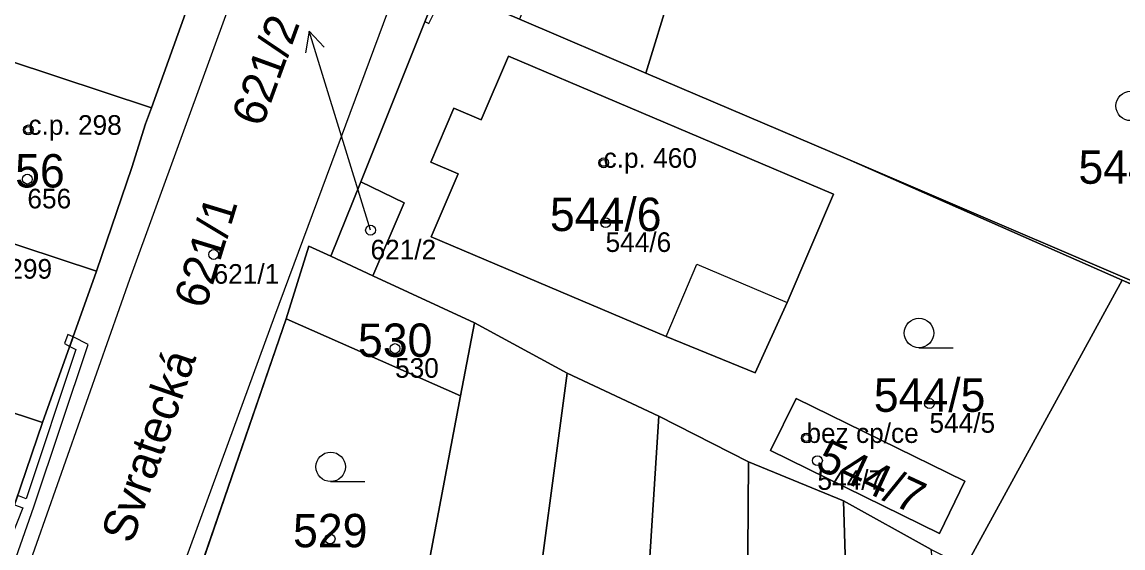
# Model space of a CAD drawing. Extents: x -603967 to -594699, y -1179315 to -1165625.
# Drawn here: x -598473.6 to -598417.5, y -1172425.8 to -1172399 of the extents above; entities that cross this region are included whole.
import ezdxf

# ---------------------------------------------------------------- set-up
doc = ezdxf.new("R2010")
doc.units = 0
for name, color, linetype in [('Definiční body', 7, 'Continuous'), ('Hranice parcel', 7, 'Continuous'), ('Parcelní čísla', 7, 'Continuous'), ('Polygon budovy', 7, 'Continuous'), ('Polygon parcely', 7, 'Continuous'), ('Pop  PČ popisy', 7, 'Continuous'), ('Vnitřní kresba', 7, 'Continuous'), ('Věcná břemena k části', 7, 'Continuous'), ('Značky budov', 7, 'Continuous'), ('Značky kultur', 7, 'Continuous')]:
    doc.layers.add(name, color=color, linetype=linetype)

msp = doc.modelspace()

# ---------------------------------------------------------------- linework, layer by layer
at = {"layer": 'Definiční body'}
for centre in [(-598473.26, -1172404.51994), (-598443.94, -1172406.19994), (-598473.31, -1172407.02994), (-598443.84, -1172409.24994), (-598455.82, -1172409.62994), (-598463.82, -1172410.86994), (-598454.57, -1172415.65994), (-598427.33, -1172418.45994), (-598433.6, -1172420.21994), (-598433.04, -1172421.36994), (-598457.88, -1172425.35994)]:
    msp.add_circle(centre, 0.25, dxfattribs=at)
at = {"layer": 'Hranice parcel'}
for p, q in [((-598452.31, -1172397.13), (-598456.32, -1172407.16)), ((-598441.79, -1172401.63), (-598431.49, -1172406.01)), ((-598431.49, -1172406.01), (-598393.03, -1172422.48)), ((-598431.49, -1172406.01), (-598417.51, -1172412.17)), ((-598457.84, -1172410.96), (-598456.32, -1172407.16)), ((-598455.71, -1172411.95), (-598457.84, -1172410.96)), ((-598472.54, -1172419.43), (-598469.78, -1172411.72)), ((-598455.71, -1172411.95), (-598450.52, -1172414.35)), ((-598417.51, -1172412.17), (-598425.49, -1172426.77)), ((-598393.21, -1172422.89), (-598417.51, -1172412.17)), ((-598460.12, -1172414.14), (-598464.98, -1172428.24)), ((-598451.23, -1172418.07), (-598460.12, -1172414.14)), ((-598450.52, -1172414.35), (-598451.23, -1172418.07)), ((-598445.79, -1172416.91), (-598450.52, -1172414.35)), ((-598441.13, -1172419.1), (-598445.79, -1172416.91)), ((-598452.83, -1172426.51), (-598451.23, -1172418.07)), ((-598442.03, -1172433.18), (-598441.13, -1172419.1)), ((-598436.56, -1172421.43), (-598441.13, -1172419.1)), ((-598474.47, -1172425.11), (-598472.54, -1172419.43)), ((-598431.71, -1172423.42), (-598436.56, -1172421.43)), ((-598427.24, -1172425.9), (-598431.71, -1172423.42))]:
    msp.add_line(p, q, dxfattribs=at)
for points in [[(-598462.73, -1172391.11), (-598465.01, -1172397.9), (-598466.99, -1172403.4)], [(-598428.4, -1172390.7), (-598430.08, -1172396.13), (-598436.67, -1172394.13), (-598437.93, -1172398.26), (-598439.24, -1172397.86), (-598440.51, -1172397.47), (-598441.79, -1172401.63)], [(-598452.31, -1172397.13), (-598448.23, -1172398.88), (-598441.79, -1172401.63)], [(-598482.88, -1172399.06), (-598479.81, -1172400.08), (-598479.37, -1172400.22), (-598476.97, -1172401.02), (-598476.71, -1172400.19), (-598466.99, -1172403.4)], [(-598452.73, -1172409.97), (-598451.36, -1172406.76), (-598452.75, -1172406.17), (-598451.57, -1172403.41), (-598450.18, -1172404.01), (-598448.79, -1172400.77), (-598432.22, -1172407.79), (-598434.58, -1172413.31), (-598436.21, -1172416.89), (-598440.75, -1172415.05), (-598452.73, -1172409.97)], [(-598466.99, -1172403.4), (-598467.29, -1172404.22), (-598467.98, -1172406.44), (-598469.78, -1172411.72)], [(-598469.78, -1172411.72), (-598479.37, -1172408.56), (-598484.75, -1172406.79), (-598492.26, -1172404.44)], [(-598456.32, -1172407.16), (-598454.1, -1172408.23), (-598455.71, -1172411.95)], [(-598460.12, -1172414.14), (-598458.96, -1172410.45), (-598457.84, -1172410.96)], [(-598472.54, -1172419.43), (-598486.57, -1172414.8), (-598489.06, -1172413.98)], [(-598448.46, -1172436.77), (-598448.09, -1172434), (-598447.68, -1172431.04), (-598445.79, -1172416.91)], [(-598426.81, -1172425.08), (-598435.43, -1172420.86), (-598434.13, -1172418.2), (-598425.52, -1172422.42), (-598426.81, -1172425.08)], [(-598439.11, -1172459.08), (-598437.53, -1172451.6), (-598436.88, -1172448.31), (-598436.83, -1172445.49), (-598436.71, -1172438.7), (-598436.67, -1172436.77), (-598436.64, -1172432.92), (-598436.56, -1172421.43)], [(-598431.3, -1172436.64), (-598431.32, -1172436.06), (-598431.71, -1172423.42)]]:
    msp.add_lwpolyline(points, dxfattribs=at)
at = {"layer": 'Polygon budovy'}
for points in [[(-598441.79, -1172401.63), (-598440.51, -1172397.47), (-598439.24, -1172397.86), (-598437.96, -1172393.7), (-598436.67, -1172394.13), (-598430.08, -1172396.13), (-598428.4, -1172390.7), (-598434.41, -1172388.02), (-598436.62, -1172387.04), (-598444.94, -1172383.9), (-598449.11, -1172394.21), (-598446.73, -1172395.17), (-598448.23, -1172398.88)], [(-598466.99, -1172403.4), (-598476.71, -1172400.19), (-598476.97, -1172401.02), (-598479.37, -1172400.22), (-598480.33, -1172403.13), (-598477.88, -1172403.91), (-598479.37, -1172408.56), (-598469.78, -1172411.72), (-598467.98, -1172406.44), (-598467.29, -1172404.22)], [(-598452.75, -1172406.17), (-598451.36, -1172406.76), (-598452.73, -1172409.97), (-598440.75, -1172415.05), (-598439.19, -1172411.36), (-598434.58, -1172413.31), (-598432.22, -1172407.79), (-598448.79, -1172400.77), (-598450.18, -1172404.01), (-598451.57, -1172403.41)], [(-598498.54, -1172408.64), (-598498.75, -1172412.83), (-598496.53, -1172412.97), (-598491.67, -1172413.28), (-598490.92, -1172413.48), (-598489.06, -1172413.98), (-598488.64, -1172412.09), (-598490.19, -1172411.74), (-598489.6, -1172409.16), (-598482.71, -1172410.76), (-598483.89, -1172414.3), (-598486.2, -1172413.52), (-598486.57, -1172414.8), (-598472.54, -1172419.43), (-598469.78, -1172411.72), (-598479.37, -1172408.56), (-598484.75, -1172406.79), (-598492.26, -1172404.44), (-598492.3, -1172407.51), (-598494.37, -1172406.81), (-598494.47, -1172408.84)], [(-598486.57, -1172414.8), (-598489.06, -1172413.98), (-598490.4, -1172417.86), (-598484.36, -1172419.85), (-598485.03, -1172421.64), (-598474.47, -1172425.11), (-598472.54, -1172419.43)], [(-598435.43, -1172420.86), (-598426.81, -1172425.08), (-598425.52, -1172422.42), (-598434.13, -1172418.2)]]:
    msp.add_lwpolyline(points, close=True, dxfattribs=at)
at = {"layer": 'Polygon parcely'}
for points in [[(-598458.22, -1172377.78), (-598460.53, -1172384.65), (-598461.96, -1172388.84), (-598462.73, -1172391.11), (-598465.01, -1172397.9), (-598466.99, -1172403.4), (-598467.29, -1172404.22)], [(-598474.96, -1172456.99), (-598473.03, -1172451.54), (-598472.75, -1172450.73), (-598469.81, -1172442.23), (-598464.98, -1172428.24), (-598460.12, -1172414.14), (-598458.96, -1172410.45), (-598457.84, -1172410.96), (-598456.32, -1172407.16), (-598452.31, -1172397.13)], [(-598467.29, -1172404.22), (-598467.98, -1172406.44), (-598469.78, -1172411.72), (-598472.54, -1172419.43), (-598474.47, -1172425.11), (-598476.35, -1172430.86), (-598478.05, -1172435.57), (-598479.65, -1172440.31), (-598482.19, -1172447.63), (-598485.4, -1172457.62), (-598487.14, -1172462.69), (-598489.97, -1172475.04)]]:
    msp.add_lwpolyline(points, dxfattribs=at)
for points in [[(-598482.88, -1172399.06), (-598479.81, -1172400.08), (-598479.37, -1172400.22), (-598476.97, -1172401.02), (-598476.71, -1172400.19), (-598466.99, -1172403.4), (-598465.01, -1172397.9), (-598462.73, -1172391.11), (-598478.87, -1172385.5), (-598481.71, -1172384.51), (-598485.1, -1172384.33), (-598485.51, -1172387.82), (-598486.63, -1172387.69), (-598487.93, -1172397.82), (-598486.21, -1172397.96), (-598486.01, -1172398.03)], [(-598448.16, -1172386.78), (-598452.31, -1172397.13), (-598448.23, -1172398.88), (-598441.79, -1172401.63), (-598440.51, -1172397.47), (-598439.24, -1172397.86), (-598437.93, -1172398.26), (-598436.67, -1172394.13), (-598430.08, -1172396.13), (-598428.4, -1172390.7), (-598434.41, -1172388.02), (-598436.62, -1172387.04), (-598444.94, -1172383.9)], [(-598391.21, -1172418.19), (-598398.65, -1172414.95), (-598395.61, -1172408.45), (-598400.68, -1172405.83), (-598413.93, -1172398.43), (-598417.37, -1172396.14), (-598421.56, -1172393.79), (-598424.88, -1172392.27), (-598425.34, -1172392.06), (-598428.4, -1172390.7), (-598430.08, -1172396.13), (-598436.67, -1172394.13), (-598437.93, -1172398.26), (-598439.24, -1172397.86), (-598440.51, -1172397.47), (-598441.79, -1172401.63), (-598431.49, -1172406.01), (-598393.03, -1172422.48)], [(-598456.32, -1172407.16), (-598454.1, -1172408.23), (-598455.71, -1172411.95), (-598450.52, -1172414.35), (-598445.79, -1172416.91), (-598441.13, -1172419.1), (-598436.56, -1172421.43), (-598431.71, -1172423.42), (-598427.24, -1172425.9), (-598425.49, -1172426.77), (-598417.51, -1172412.17), (-598431.49, -1172406.01), (-598441.79, -1172401.63), (-598448.23, -1172398.88), (-598452.31, -1172397.13)], [(-598487.93, -1172397.82), (-598491.12, -1172397.56), (-598492.21, -1172404.14), (-598492.26, -1172404.44), (-598484.75, -1172406.79), (-598479.37, -1172408.56), (-598469.78, -1172411.72), (-598467.98, -1172406.44), (-598467.29, -1172404.22), (-598466.99, -1172403.4), (-598476.71, -1172400.19), (-598476.97, -1172401.02), (-598479.37, -1172400.22), (-598479.81, -1172400.08), (-598482.88, -1172399.06), (-598486.01, -1172398.03), (-598486.21, -1172397.96)], [(-598452.73, -1172409.97), (-598440.75, -1172415.05), (-598436.21, -1172416.89), (-598434.58, -1172413.31), (-598432.22, -1172407.79), (-598448.79, -1172400.77), (-598450.18, -1172404.01), (-598451.57, -1172403.41), (-598452.75, -1172406.17), (-598451.36, -1172406.76)], [(-598452.73, -1172409.97), (-598451.36, -1172406.76), (-598452.75, -1172406.17), (-598451.57, -1172403.41), (-598450.18, -1172404.01), (-598448.79, -1172400.77), (-598432.22, -1172407.79), (-598434.58, -1172413.31), (-598436.21, -1172416.89), (-598440.75, -1172415.05)], [(-598479.37, -1172408.56), (-598484.75, -1172406.79), (-598492.26, -1172404.44), (-598494.24, -1172404.09), (-598499.46, -1172403.91), (-598498.54, -1172408.64), (-598498.75, -1172412.83), (-598496.53, -1172412.97), (-598491.67, -1172413.28), (-598490.92, -1172413.48), (-598489.06, -1172413.98), (-598486.57, -1172414.8), (-598472.54, -1172419.43), (-598469.78, -1172411.72)], [(-598393.03, -1172422.48), (-598431.49, -1172406.01), (-598417.51, -1172412.17), (-598393.21, -1172422.89)], [(-598455.71, -1172411.95), (-598454.1, -1172408.23), (-598456.32, -1172407.16), (-598457.84, -1172410.96)], [(-598455.71, -1172411.95), (-598457.84, -1172410.96), (-598458.96, -1172410.45), (-598460.12, -1172414.14), (-598451.23, -1172418.07), (-598450.52, -1172414.35)], [(-598408.97, -1172434.32), (-598406.21, -1172432.82), (-598402.16, -1172430.6), (-598399.14, -1172428.09), (-598397.17, -1172426.34), (-598395.1, -1172427.36), (-598393.21, -1172422.89), (-598417.51, -1172412.17), (-598425.49, -1172426.77), (-598422.45, -1172428.48), (-598417.43, -1172430.5)], [(-598490.92, -1172413.48), (-598491.67, -1172413.28), (-598496.53, -1172412.97), (-598498.21, -1172418.68), (-598493.39, -1172418.96), (-598485.03, -1172421.64), (-598474.47, -1172425.11), (-598472.54, -1172419.43), (-598486.57, -1172414.8), (-598489.06, -1172413.98)], [(-598452.83, -1172426.51), (-598451.23, -1172418.07), (-598460.12, -1172414.14), (-598464.98, -1172428.24), (-598460.25, -1172429.41), (-598458.74, -1172429.68), (-598458.89, -1172430.55), (-598456.31, -1172431.02), (-598456.05, -1172429.6), (-598453.54, -1172430.05)], [(-598450.52, -1172414.35), (-598451.23, -1172418.07), (-598452.83, -1172426.51), (-598453.54, -1172430.05), (-598458.45, -1172454.31), (-598452.04, -1172455.85), (-598450.29, -1172448.49), (-598450.09, -1172447.22), (-598450.06, -1172447.03), (-598448.48, -1172436.87), (-598448.46, -1172436.77), (-598448.09, -1172434), (-598447.68, -1172431.04), (-598445.79, -1172416.91)], [(-598442.03, -1172433.18), (-598441.13, -1172419.1), (-598445.79, -1172416.91), (-598447.68, -1172431.04), (-598448.09, -1172434), (-598448.46, -1172436.77), (-598448.48, -1172436.87), (-598450.06, -1172447.03), (-598450.09, -1172447.22), (-598450.29, -1172448.49), (-598452.04, -1172455.85), (-598445.65, -1172457.49), (-598443.72, -1172449.51), (-598443.02, -1172442.69), (-598442.55, -1172438.17)], [(-598426.81, -1172425.08), (-598435.43, -1172420.86), (-598434.13, -1172418.2), (-598425.52, -1172422.42)], [(-598426.81, -1172425.08), (-598425.52, -1172422.42), (-598434.13, -1172418.2), (-598435.43, -1172420.86)], [(-598436.88, -1172448.31), (-598436.83, -1172445.49), (-598436.71, -1172438.7), (-598436.67, -1172436.77), (-598436.64, -1172432.92), (-598436.56, -1172421.43), (-598441.13, -1172419.1), (-598442.03, -1172433.18), (-598442.55, -1172438.17), (-598443.02, -1172442.69), (-598443.72, -1172449.51), (-598445.65, -1172457.49), (-598439.11, -1172459.08), (-598437.53, -1172451.6)], [(-598431.71, -1172423.42), (-598436.56, -1172421.43), (-598436.64, -1172432.92), (-598436.67, -1172436.77), (-598436.71, -1172438.7), (-598436.83, -1172445.49), (-598436.88, -1172448.31), (-598437.53, -1172451.6), (-598439.11, -1172459.08), (-598432.7, -1172460.63), (-598430.53, -1172451.67), (-598430.65, -1172447.77), (-598430.88, -1172443.67), (-598431.12, -1172439.4), (-598431.3, -1172436.64), (-598431.32, -1172436.06)], [(-598425.07, -1172443.03), (-598427.24, -1172425.9), (-598431.71, -1172423.42), (-598431.32, -1172436.06), (-598431.3, -1172436.64), (-598431.12, -1172439.4), (-598430.88, -1172443.67), (-598430.65, -1172447.77), (-598430.53, -1172451.67), (-598432.7, -1172460.63), (-598426.28, -1172462.23), (-598424.13, -1172452.75)]]:
    msp.add_lwpolyline(points, close=True, dxfattribs=at)
at = {"layer": 'Pop  PČ popisy'}
for p, q in [((-598458.947, -1172399.49), (-598459.133, -1172400.594)), ((-598458.07, -1172402.36), (-598458.947, -1172399.49)), ((-598458.947, -1172399.49), (-598458.176, -1172400.301)), ((-598455.82, -1172409.63), (-598458.07, -1172402.36))]:
    msp.add_line(p, q, dxfattribs=at)
at = {"layer": 'Vnitřní kresba'}
for p, q in [((-598458.24, -1172385.04), (-598468.11, -1172412.14)), ((-598460.7, -1172413.99), (-598450.43, -1172386.39)), ((-598440.75, -1172415.05), (-598439.19, -1172411.36)), ((-598439.19, -1172411.36), (-598434.58, -1172413.31)), ((-598468.11, -1172412.14), (-598480.77, -1172448.13)), ((-598471.44, -1172443.31), (-598460.7, -1172413.99))]:
    msp.add_line(p, q, dxfattribs=at)
at = {"layer": 'Věcná břemena k části'}
for points in [[(-598452.31, -1172397.13), (-598453.06, -1172398.99), (-598452.84, -1172399.1), (-598451.94, -1172397.29)], [(-598470.98, -1172415.07), (-598471.15, -1172415.55), (-598470.84, -1172415.71), (-598473.37, -1172423.31), (-598473.8, -1172423.15), (-598473.96, -1172423.62), (-598473.55, -1172423.78), (-598474.7, -1172426.69), (-598474.95, -1172426.58), (-598475.11, -1172427.06), (-598474.87, -1172427.17), (-598475.67, -1172429.88), (-598475.26, -1172431.27), (-598474.78, -1172431.13), (-598475.15, -1172429.88), (-598472.99, -1172423.73), (-598470.22, -1172415.45)], [(-598471.25, -1172414.94), (-598471.42, -1172415.41), (-598471.15, -1172415.55), (-598470.98, -1172415.07)]]:
    msp.add_lwpolyline(points, close=True, dxfattribs=at)
at = {"layer": 'Značky budov'}
for centre in [(-598473.2668, -1172404.51916), (-598443.9468, -1172406.19916), (-598433.6068, -1172420.21916)]:
    msp.add_circle(centre, 0.175, dxfattribs=at)
at = {"layer": 'Značky kultur'}
for p, q in [((-598427.863, -1172415.62), (-598426.113, -1172415.62)), ((-598457.853, -1172422.44), (-598456.103, -1172422.44))]:
    msp.add_line(p, q, dxfattribs=at)
for centre in [(-598417.07286, -1172403.29981), (-598427.86286, -1172414.86981), (-598457.85286, -1172421.68981)]:
    msp.add_circle(centre, 0.75, dxfattribs=at)

# ---------------------------------------------------------------- texts
at = {"layer": 'Definiční body'}
for s, p in [('c.p. 298', (-598473.26, -1172404.77)), ('c.p. 460', (-598443.94, -1172406.45)), ('656', (-598473.31, -1172408.519)), ('621/2', (-598455.82, -1172411.119)), ('544/6', (-598443.84, -1172410.739)), ('c.p. 299', (-598476.81, -1172412.1)), ('621/1', (-598463.82, -1172412.359)), ('530', (-598454.57, -1172417.149)), ('544/5', (-598427.33, -1172419.949)), ('bez cp/ce', (-598433.6, -1172420.47)), ('544/7', (-598433.04, -1172422.859))]:
    msp.add_text(s, height=0.999996, dxfattribs=at).set_placement(p)
at = {"layer": 'Parcelní čísla'}
for s, rotation, p in [('621/2', 70, (-598461.35, -1172404.435)), ('621/1', 73, (-598464.242, -1172413.706)), ('544/7', 335, (-598433.219, -1172421.755))]:
    msp.add_text(s, height=1.699998, rotation=rotation, dxfattribs=at).set_placement(p)
for s, p in [('544/1', (-598419.736, -1172407.265)), ('656', (-598475.2, -1172407.455)), ('544/6', (-598446.676, -1172409.675)), ('530', (-598456.46, -1172416.085)), ('544/5', (-598430.166, -1172418.885)), ('529', (-598459.77, -1172425.785))]:
    msp.add_text(s, height=1.699998, dxfattribs=at).set_placement(p)
at = {"layer": 'Pop  PČ popisy'}
msp.add_text('Svratecká', height=1.699998, rotation=71, dxfattribs=at).set_placement((-598467.977, -1172425.662))

doc.saveas('drawing.dxf')
